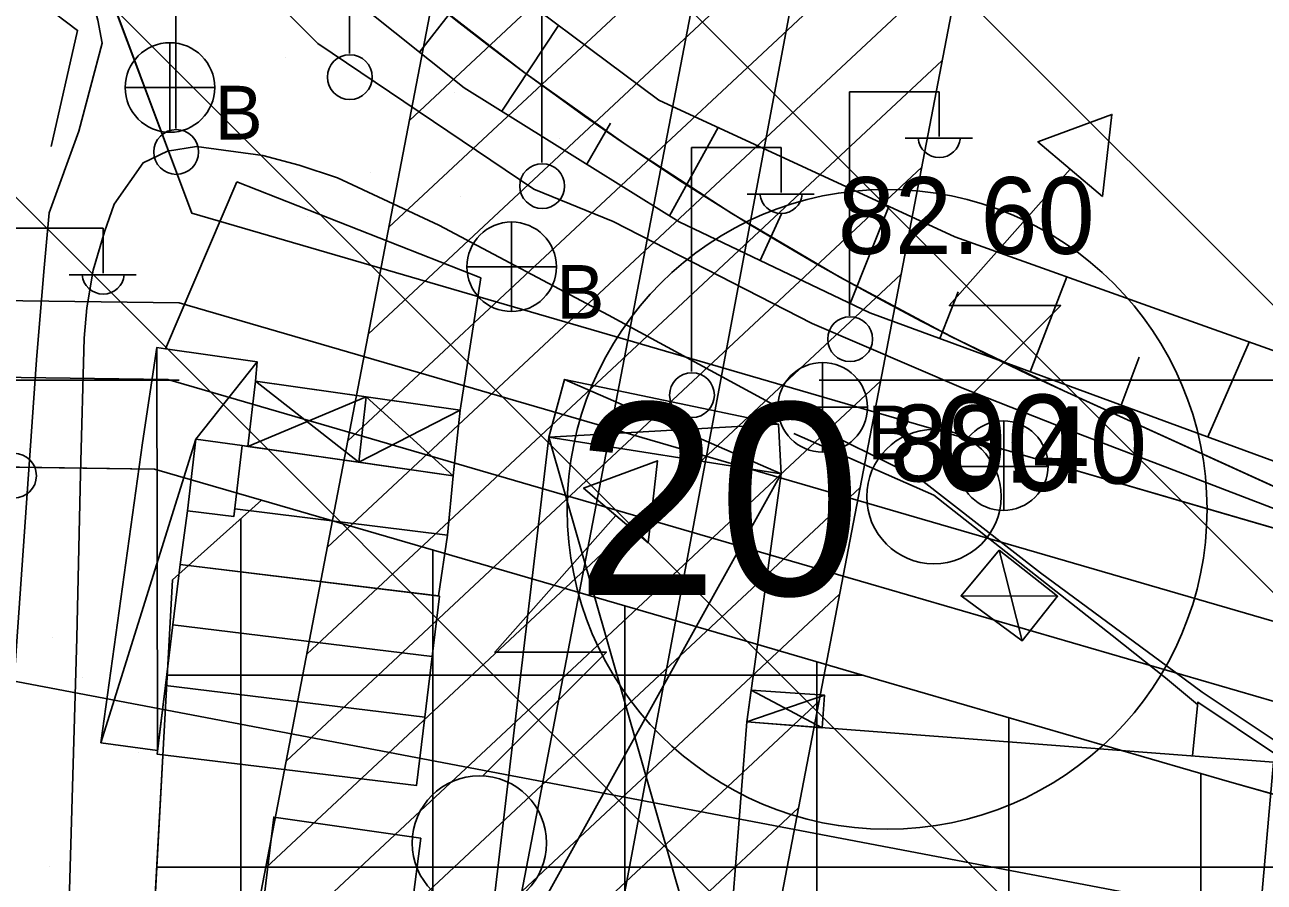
# Model space of a CAD drawing. Extents: x 417995 to 421451, y 4454518 to 4458015.
# Drawn here: x 420170.4 to 420267.2, y 4456817.7 to 4456884.7 of the extents above; entities that cross this region are included whole.
import ezdxf

# ---------------------------------------------------------------- set-up
doc = ezdxf.new("R2010")
doc.units = 0
for name, color, linetype in [('ADAKENARI', 7, 'Continuous'), ('B_Imalat', 7, 'Continuous'), ('B_Kapi', 7, 'Continuous'), ('B_Mesken', 7, 'Continuous'), ('B_Sundurma', 7, 'Continuous'), ('B_Teras', 7, 'Continuous'), ('Hat_ENH', 7, 'Continuous'), ('Hid_Dere_Sulu_Yat_Gen', 7, 'Continuous'), ('KALDIRIM_FAT', 7, 'Continuous'), ('KD_DAIRE', 7, 'Continuous'), ('KD_YGEN', 7, 'Continuous'), ('PL_AYA_PARK_DINLENME', 7, 'Continuous'), ('PL_TA_K_DERE', 7, 'Continuous'), ('PL_TİCARET', 7, 'Continuous'), ('S_Elektrik_Diregi', 7, 'Continuous'), ('S_Rogar_Kapagi', 7, 'Continuous'), ('S_Rogar_Kapagi_Buski', 7, 'Continuous'), ('S_Trafo_acik_tip', 7, 'Continuous'), ('Sev_Sevalti', 7, 'Continuous'), ('Sev_Sevustu', 7, 'Continuous'), ('Sev_Tarama', 7, 'Continuous'), ('Sinir_Duvar_tek_tarafa_ait', 7, 'Continuous'), ('Sinir_Ist_Duvari', 7, 'Continuous'), ('Sinir_Tel_bir_taraf', 7, 'Continuous'), ('SN_TASKIN', 7, 'Continuous'), ('SN_TR_SIVILASMA', 7, 'Continuous'), ('SN_TR_TASKIN', 7, 'Continuous'), ('TA_ENH_154', 7, 'Continuous'), ('TA_ENH_KORUMA', 7, 'Continuous'), ('TA_ENH_TARAMA', 7, 'Continuous'), ('TRFAT_PARKALANI', 7, 'Continuous'), ('TRFAT_TİCARET', 7, 'Continuous'), ('Y_Kot_Noktasi', 7, 'Continuous'), ('Y_Yol_Kotu', 7, 'Continuous'), ('Yol_Sose', 7, 'Continuous')]:
    doc.layers.add(name, color=color, linetype=linetype)

msp = doc.modelspace()

# ---------------------------------------------------------------- linework, layer by layer
at = {"layer": 'ADAKENARI'}
for p, q in [((420183.42, 4456869.948), (420167.168, 4456913.32)), ((420235.713, 4456854.73), (420183.42, 4456869.948)), ((420251.571, 4456856.068), (420287.812, 4456839.569)), ((420243.395, 4456852.495), (420235.713, 4456854.73)), ((420287.812, 4456839.569), (420243.395, 4456852.495)), ((420148.816, 4456850.393), (420180.502, 4456849.967)), ((420188.859, 4456847.535), (420180.502, 4456849.967)), ((420188.859, 4456847.535), (420181.913, 4456841.306)), ((420203.121, 4456843.385), (420188.859, 4456847.535)), ((420209.464, 4456841.539), (420203.121, 4456843.385)), ((420209.464, 4456841.539), (420227.283, 4456836.353)), ((420181.913, 4456841.306), (420181.211, 4456828.51)), ((420227.283, 4456836.353), (420237.075, 4456833.504)), ((420237.075, 4456833.504), (420264.51, 4456825.52)), ((420181.211, 4456828.51), (420178.272, 4456774.945)), ((420264.51, 4456825.52), (420275.26, 4456822.48))]:
    msp.add_line(p, q, dxfattribs=at)
msp.add_arc((420347.435, 4457066.634), 231.361, 196.89014, 245.52149, dxfattribs=at)
at = {"layer": 'B_Imalat'}
for points in [[(420186.94, 4456872.404), (420206.002, 4456864.898), (420204.383, 4456854.573), (420188.412, 4456856.833), (420188.524, 4456858.345), (420181.363, 4456859.365)], [(420203.393, 4456844.804), (420203.839, 4456849.443), (420187.362, 4456851.791), (420183.742, 4456852.289), (420183.087, 4456846.708), (420186.708, 4456846.265), (420186.778, 4456846.86)], [(420182.507, 4456842.5), (420183.087, 4456846.708), (420186.708, 4456846.265), (420186.778, 4456846.86), (420203.393, 4456844.804), (420202.69, 4456840.045)], [(420181.933, 4456837.777), (420202.195, 4456835.313), (420202.769, 4456840.036), (420182.507, 4456842.5)], [(420181.357, 4456833.041), (420201.619, 4456830.576), (420202.195, 4456835.313), (420181.933, 4456837.777)], [(420181.357, 4456833.041), (420201.619, 4456830.576), (420200.969, 4456825.23), (420180.706, 4456827.695)], [(420226.785, 4456830.202), (420267.94, 4456827.062), (420265.759, 4456802.091), (420224.848, 4456805.307)]]:
    msp.add_lwpolyline(points, close=True, dxfattribs=at)
at = {"layer": 'B_Kapi'}
for p, q in [((420259.645, 4456833.531), (420255.333, 4456836.96)), ((420259.648, 4456833.529), (420259.645, 4456833.531))]:
    msp.add_line(p, q, dxfattribs=at)
for points in [[(420259.648, 4456833.529), (420259.645, 4456833.531)], [(420262.017, 4456831.552), (420259.648, 4456833.529)]]:
    msp.add_lwpolyline(points, dxfattribs=at)
at = {"layer": 'B_Mesken'}
msp.add_lwpolyline([(420201.319, 4456821.12), (420199.741, 4456808.844), (420199.497, 4456808.848), (420199.271, 4456807.068), (420188.069, 4456808.136), (420189.83, 4456822.762)], close=True, dxfattribs=at)
at = {"layer": 'B_Sundurma'}
for p, q in [((420180.739, 4456827.962), (420180.687, 4456859.458)), ((420183.742, 4456852.289), (420188.524, 4456858.345)), ((420196.466, 4456850.494), (420188.412, 4456856.833)), ((420212.553, 4456856.971), (420229.465, 4456849.597)), ((420197.038, 4456855.612), (420187.811, 4456851.727)), ((420197.038, 4456855.612), (420203.839, 4456849.443)), ((420204.383, 4456854.573), (420196.466, 4456850.494)), ((420229.273, 4456853.461), (420211.324, 4456852.443)), ((420176.32, 4456828.58), (420183.742, 4456852.289)), ((420211.324, 4456852.443), (420224.848, 4456805.307)), ((420205.987, 4456807.309), (420229.465, 4456849.597)), ((420246.503, 4456843.622), (420248.313, 4456836.552)), ((420251.071, 4456840.021), (420243.526, 4456840.049)), ((420226.785, 4456830.202), (420232.853, 4456832.3)), ((420232.68, 4456829.752), (420227.129, 4456832.69))]:
    msp.add_line(p, q, dxfattribs=at)
for points in [[(420181.363, 4456859.365), (420180.687, 4456859.458), (420179.561, 4456852.017), (420176.32, 4456828.58), (420180.739, 4456827.962), (420181.357, 4456833.041), (420181.933, 4456837.777), (420182.507, 4456842.5), (420183.087, 4456846.708), (420183.742, 4456852.289), (420187.362, 4456851.791), (420187.811, 4456851.727), (420188.412, 4456856.833), (420188.524, 4456858.345)], [(420196.466, 4456850.494), (420197.038, 4456855.612), (420188.412, 4456856.833), (420187.811, 4456851.727)], [(420211.324, 4456852.443), (420212.553, 4456856.971), (420229.273, 4456853.461), (420229.465, 4456849.597)], [(420204.383, 4456854.573), (420197.038, 4456855.612), (420196.466, 4456850.494), (420203.839, 4456849.443)], [(420210.043, 4456806.694), (420205.987, 4456807.309), (420211.324, 4456852.443), (420229.465, 4456849.597), (420226.785, 4456830.202), (420224.848, 4456805.307), (420223.416, 4456805.535), (420210.113, 4456807.237)], [(420246.503, 4456843.622), (420251.071, 4456840.021), (420248.313, 4456836.552), (420243.526, 4456840.049)], [(420226.785, 4456830.202), (420227.129, 4456832.69), (420232.853, 4456832.3), (420232.68, 4456829.752)]]:
    msp.add_lwpolyline(points, close=True, dxfattribs=at)
at = {"layer": 'B_Teras'}
msp.add_lwpolyline([(420183.742, 4456852.289), (420183.087, 4456846.708), (420186.708, 4456846.265), (420187.362, 4456851.791)], close=True, dxfattribs=at)
at = {"layer": 'Hat_ENH'}
msp.add_lwpolyline([(420238.836, 4456932.047), (420198.452, 4456716.591)], dxfattribs=at)
at = {"layer": 'Hid_Dere_Sulu_Yat_Gen'}
for points in [[(420259.947, 4456862.068), (420243.031, 4456868.104), (420219.914, 4456878.785), (420205.086, 4456889.871), (420190.932, 4456902.323), (420185.98, 4456908.416), (420182.413, 4456915.73), (420182.236, 4456917.05), (420181.903, 4456919.14), (420181.398, 4456920.6), (420180.183, 4456922.343), (420179.531, 4456922.982), (420178.306, 4456923.791), (420177.106, 4456924.435), (420175.711, 4456924.835), (420174.785, 4456925.449), (420173.184, 4456927.003), (420170.706, 4456931.066), (420168.869, 4456933.639)], [(420275.002, 4456856.696), (420259.947, 4456862.068)]]:
    msp.add_lwpolyline(points, dxfattribs=at)
at = {"layer": 'KALDIRIM_FAT'}
for p, q in [((420073.225, 4456864.408), (420182.44, 4456862.942)), ((420231.739, 4456848.596), (420182.44, 4456862.942)), ((420072.94, 4456858.412), (420181.546, 4456856.954)), ((420228.481, 4456843.295), (420181.546, 4456856.954)), ((420240.492, 4456846.049), (420231.739, 4456848.596)), ((420288.158, 4456832.178), (420240.492, 4456846.049)), ((420236.472, 4456840.97), (420228.481, 4456843.295)), ((420285.661, 4456826.655), (420236.472, 4456840.97))]:
    msp.add_line(p, q, dxfattribs=at)
at = {"layer": 'KD_DAIRE'}
msp.add_circle((420237.753, 4456846.817), 25, dxfattribs=at)
at = {"layer": 'PL_AYA_PARK_DINLENME'}
msp.add_lwpolyline([(420167.062, 4456921.743), (420173.372, 4456914.221), (420179.995, 4456906.974), (420186.919, 4456900.013), (420194.133, 4456893.353), (420201.622, 4456887.005), (420209.375, 4456880.981), (420217.375, 4456875.291), (420225.61, 4456869.945), (420234.065, 4456864.953), (420242.723, 4456860.325), (420251.571, 4456856.068), (420287.812, 4456839.569), (420243.395, 4456852.495), (420235.713, 4456854.73), (420183.42, 4456869.948), (420167.168, 4456913.32)], dxfattribs=at)
msp.add_lwpolyline([(420120.398, 4456617.738), (420148.816, 4456850.393), (420180.502, 4456849.967), (420188.859, 4456847.535), (420181.913, 4456841.306), (420181.211, 4456828.51), (420178.272, 4456774.945), (420178.07, 4456771.27), (420170.418, 4456720.498), (420168.438, 4456707.358), (420165.959, 4456685.571), (420165.211, 4456679.449), (420157.258, 4456614.34)], close=True, dxfattribs=at)
at = {"layer": 'PL_TA_K_DERE'}
msp.add_lwpolyline([(420167.062, 4456921.743), (420173.372, 4456914.221), (420179.995, 4456906.974), (420186.919, 4456900.013), (420194.133, 4456893.353), (420201.622, 4456887.005), (420209.375, 4456880.981), (420217.375, 4456875.291), (420225.61, 4456869.945), (420234.065, 4456864.953), (420242.723, 4456860.325), (420251.571, 4456856.068), (420287.812, 4456839.569)], dxfattribs=at)
at = {"layer": 'PL_TİCARET'}
msp.add_lwpolyline([(420178.272, 4456774.945), (420181.211, 4456828.51), (420181.913, 4456841.306), (420188.859, 4456847.535), (420203.121, 4456843.385), (420209.464, 4456841.539), (420227.283, 4456836.353), (420237.075, 4456833.504), (420264.51, 4456825.52), (420275.26, 4456822.48), (420288.245, 4456818.613), (420291.882, 4456813.97), (420291.051, 4456799.874), (420290.345, 4456787.89), (420287.321, 4456736.574)], dxfattribs=at)
at = {"layer": 'S_Elektrik_Diregi'}
for p, q in [((420195.734, 4456882.43), (420195.734, 4456899.93)), ((420182.168, 4456876.581), (420182.168, 4456894.081)), ((420210.768, 4456873.912), (420210.768, 4456891.412)), ((420234.824, 4456861.95), (420234.824, 4456879.45)), ((420234.824, 4456879.45), (420241.824, 4456879.45)), ((420241.824, 4456875.95), (420241.824, 4456879.45)), ((420239.164, 4456875.81), (420244.414, 4456875.81)), ((420222.468, 4456857.581), (420222.468, 4456875.081)), ((420222.468, 4456875.081), (420229.468, 4456875.081)), ((420229.468, 4456871.581), (420229.468, 4456875.081)), ((420226.808, 4456871.441), (420232.058, 4456871.441)), ((420169.498, 4456868.781), (420176.498, 4456868.781)), ((420176.498, 4456865.281), (420176.498, 4456868.781)), ((420173.838, 4456865.141), (420179.088, 4456865.141))]:
    msp.add_line(p, q, dxfattribs=at)
for centre in [(420195.77, 4456880.594), (420182.204, 4456874.745), (420210.804, 4456872.077), (420234.86, 4456860.114), (420222.504, 4456855.745), (420169.534, 4456849.445)]:
    msp.add_circle(centre, 1.75, dxfattribs=at)
for centre in [(420241.825, 4456875.963), (420229.469, 4456871.593), (420176.499, 4456865.293)]:
    msp.add_arc(centre, 1.658, 184.83843, 355.14641, dxfattribs=at)
at = {"layer": 'S_Rogar_Kapagi'}
for p, q in [((420246.878, 4456846.696), (420246.878, 4456853.696)), ((420243.308, 4456850.161), (420250.308, 4456850.161))]:
    msp.add_line(p, q, dxfattribs=at)
msp.add_circle((420246.825, 4456850.224), 3.5, dxfattribs=at)
at = {"layer": 'S_Rogar_Kapagi_Buski'}
for p, q in [((420181.713, 4456883.281), (420181.713, 4456876.281)), ((420178.213, 4456879.781), (420185.213, 4456879.781)), ((420208.413, 4456869.271), (420208.413, 4456862.271)), ((420204.913, 4456865.771), (420211.913, 4456865.771)), ((420232.713, 4456858.291), (420232.713, 4456851.291)), ((420229.213, 4456854.791), (420236.213, 4456854.791))]:
    msp.add_line(p, q, dxfattribs=at)
for centre in [(420181.713, 4456879.781), (420208.413, 4456865.771), (420232.713, 4456854.791)]:
    msp.add_circle(centre, 3.5, dxfattribs=at)
at = {"layer": 'S_Trafo_acik_tip'}
for points in [[(420254.579, 4456871.274), (420255.314, 4456877.679), (420249.539, 4456875.544)], [(420219.069, 4456844.201), (420219.804, 4456850.606), (420214.029, 4456848.471)]]:
    msp.add_lwpolyline(points, close=True, dxfattribs=at)
for points in [[(420241.664, 4456853.074), (420251.324, 4456862.734), (420242.609, 4456862.734), (420252.059, 4456873.409)], [(420206.154, 4456826.001), (420215.814, 4456835.661), (420207.099, 4456835.661), (420216.549, 4456846.336)]]:
    msp.add_lwpolyline(points, dxfattribs=at)
for centre in [(420241.405, 4456847.812), (420205.894, 4456820.739)]:
    msp.add_circle(centre, 5.25, dxfattribs=at)
at = {"layer": 'Sev_Sevalti'}
for points in [[(420259.947, 4456862.068), (420243.031, 4456868.104), (420219.914, 4456878.785), (420205.086, 4456889.871), (420190.932, 4456902.323), (420185.98, 4456908.416), (420182.413, 4456915.73), (420182.236, 4456917.05), (420181.903, 4456919.14), (420181.398, 4456920.6), (420180.183, 4456922.343), (420179.531, 4456922.982), (420178.306, 4456923.791), (420177.106, 4456924.435), (420175.711, 4456924.835), (420174.785, 4456925.449), (420173.184, 4456927.003), (420170.706, 4456931.066), (420168.869, 4456933.639)], [(420275.002, 4456856.696), (420259.947, 4456862.068)]]:
    msp.add_lwpolyline(points, dxfattribs=at)
at = {"layer": 'Sev_Sevustu'}
msp.add_lwpolyline([(420168.545, 4456918.15), (420172.569, 4456910.989), (420181.963, 4456899.554), (420193.876, 4456888.419), (420204.696, 4456879.76), (420213.554, 4456874.243), (420221.515, 4456869.283), (420236.401, 4456862.167), (420256.7, 4456854.717), (420259.857, 4456853.561), (420273.73, 4456848.48), (420292.795, 4456842.572), (420305.253, 4456840.021)], dxfattribs=at)
at = {"layer": 'Sev_Tarama'}
for p, q in [((420201.225, 4456882.538), (420203.735, 4456885.771)), ((420207.642, 4456877.925), (420212.085, 4456884.639)), ((420214.284, 4456873.788), (420216.142, 4456877.002)), ((420220.743, 4456869.764), (420224.552, 4456876.642)), ((420227.825, 4456866.266), (420229.51, 4456869.92)), ((420234.855, 4456862.906), (420237.877, 4456870.485)), ((420248.94, 4456857.565), (420251.799, 4456864.975)), ((420241.883, 4456860.155), (420243.311, 4456863.825)), ((420262.8, 4456852.483), (420266.047, 4456859.891)), ((420256.029, 4456854.963), (420257.435, 4456858.713))]:
    msp.add_line(p, q, dxfattribs=at)
at = {"layer": 'Sinir_Duvar_tek_tarafa_ait'}
for points in [[(420204.383, 4456854.573), (420203.839, 4456849.443)], [(420230.463, 4456852.751), (420241.403, 4456847.91), (420255.333, 4456836.96)]]:
    msp.add_lwpolyline(points, dxfattribs=at)
at = {"layer": 'Sinir_Ist_Duvari'}
for points in [[(420140.994, 4457013.624), (420143.594, 4456994.08), (420147.331, 4456971.074), (420151.693, 4456952.496), (420158.914, 4456935.199), (420168.545, 4456918.15), (420172.569, 4456910.989), (420181.963, 4456899.554), (420193.876, 4456888.419), (420204.696, 4456879.76), (420213.554, 4456874.243), (420221.515, 4456869.283), (420236.401, 4456862.167), (420256.7, 4456854.717), (420259.857, 4456853.561)], [(420259.857, 4456853.561), (420273.73, 4456848.48)], [(420261.602, 4456827.545), (420262.038, 4456831.751), (420268.088, 4456827.689), (420273.137, 4456824.235), (420283.92, 4456818.12)]]:
    msp.add_lwpolyline(points, dxfattribs=at)
at = {"layer": 'Sinir_Tel_bir_taraf'}
msp.add_lwpolyline([(420172.425, 4456875.163), (420174.498, 4456884.236), (420166.405, 4456890.35), (420161.442, 4456892.32), (420156.172, 4456891.335), (420145.912, 4456884.925), (420132.165, 4456875.373), (420126.835, 4456868.964), (420124.092, 4456863.679), (420122.88, 4456858.213), (420120.854, 4456843.605), (420110.514, 4456844.756), (420073.104, 4456849.922), (420029.459, 4456851.1), (420019.194, 4456849.182), (420017.91, 4456856.866)], dxfattribs=at)
at = {"layer": 'SN_TASKIN'}
msp.add_lwpolyline([(421279.092, 4456215.61), (421195.311, 4456240.09), (421032.227, 4456272.975), (420928.588, 4456320.689), (420834.213, 4456393.35), (420746.644, 4456480.517), (420663.922, 4456586.466), (420574.108, 4456669.499), (420422.961, 4456744.082), (420282.113, 4456812.001), (420160.798, 4456835.053), (420091.41, 4456837.401), (419960.894, 4456961.809), (419854.401, 4457049.617), (419750.612, 4457217.328), (419705.667, 4457319.894), (419669.268, 4457550.581), (419656.393, 4457729.951), (419636.417, 4457793.064)], dxfattribs=at)
at = {"layer": 'SN_TR_SIVILASMA'}
for p, q in [((421275.335, 4455855.342), (420037.805, 4457092.871)), ((421275.103, 4455833.123), (420049.031, 4457059.195)), ((421274.64, 4455788.685), (420075.791, 4456987.533)), ((421274.408, 4455766.466), (420135.656, 4456905.218))]:
    msp.add_line(p, q, dxfattribs=at)
at = {"layer": 'SN_TR_TASKIN'}
for p, q in [((420082.431, 4456856.904), (420182.431, 4456856.904)), ((420232.431, 4456856.904), (420332.431, 4456856.904))]:
    msp.add_line(p, q, dxfattribs=at)
at = {"layer": 'TA_ENH_154'}
msp.add_lwpolyline([(419862.826, 4455014.236), (420170.138, 4456613.602), (420230.682, 4456928.68), (420176.893, 4457440.836), (420133.437, 4457787.809)], dxfattribs=at)
at = {"layer": 'TA_ENH_KORUMA'}
msp.add_line((420150.495, 4456617.377), (420210.48, 4456929.541), dxfattribs=at)
msp.add_lwpolyline([(420153.622, 4457787.596), (420196.765, 4457443.124), (420250.885, 4456927.819), (420189.78, 4456609.828), (419883.153, 4455014.021)], dxfattribs=at)
at = {"layer": 'TA_ENH_TARAMA'}
for p, q in [((420200.421, 4456877.197), (420250.074, 4456923.599)), ((420198.818, 4456868.855), (420248.471, 4456915.257)), ((420197.215, 4456860.513), (420246.868, 4456906.914)), ((420195.612, 4456852.171), (420245.265, 4456898.572)), ((420194.009, 4456843.828), (420243.662, 4456890.23)), ((420192.406, 4456835.486), (420242.059, 4456881.887)), ((420190.803, 4456827.144), (420240.456, 4456873.545)), ((420189.2, 4456818.802), (420238.852, 4456865.203)), ((420187.597, 4456810.459), (420237.249, 4456856.861)), ((420185.994, 4456802.117), (420235.646, 4456848.518)), ((420184.391, 4456793.775), (420234.043, 4456840.176)), ((420182.788, 4456785.433), (420232.44, 4456831.834)), ((420181.185, 4456777.09), (420230.837, 4456823.492))]:
    msp.add_line(p, q, dxfattribs=at)
at = {"layer": 'TRFAT_PARKALANI'}
for p, q in [((420190.728, 4456882.136), (420190.728, 4456882.136)), ((420203.952, 4456879.368), (420203.952, 4456879.368)), ((420212.161, 4456875.761), (420212.161, 4456875.761)), ((420189.639, 4456873.846), (420189.639, 4456873.846)), ((420197.389, 4456873.157), (420197.389, 4456873.157)), ((420204.411, 4456871.241), (420204.411, 4456871.241)), ((420192.461, 4456869.727), (420192.461, 4456869.727)), ((420218.822, 4456866.782), (420218.822, 4456866.782)), ((420204.05, 4456864.177), (420204.05, 4456864.177)), ((420240.254, 4456860.406), (420240.254, 4456860.406)), ((420225.482, 4456857.802), (420225.482, 4456857.802)), ((420180.677, 4456848.363), (420180.677, 4456848.363)), ((420172.565, 4456836.778), (420172.565, 4456836.778)), ((420174.9, 4456833.697), (420174.9, 4456833.697)), ((420179.226, 4456827.799), (420179.226, 4456827.799)), ((420172.295, 4456818.925), (420172.295, 4456818.925))]:
    msp.add_line(p, q, dxfattribs=at)
at = {"layer": 'TRFAT_TİCARET'}
for p, q in [((420187.258, 4456611.575), (420187.258, 4456846.1)), ((420202.258, 4456610.192), (420202.258, 4456843.636)), ((420217.258, 4456746.214), (420217.258, 4456839.271)), ((420232.258, 4456746.214), (420232.258, 4456834.906)), ((420181.504, 4456833.855), (420235.868, 4456833.855)), ((420247.258, 4456609.751), (420247.258, 4456830.54)), ((420262.258, 4456610.192), (420262.258, 4456826.175)), ((420180.681, 4456818.855), (420287.432, 4456818.855))]:
    msp.add_line(p, q, dxfattribs=at)
at = {"layer": 'Yol_Sose'}
for points in [[(420121.034, 4456858.914), (420125.081, 4456868.319), (420134.259, 4456878.656), (420145.187, 4456886.345), (420152.498, 4456891.388), (420157.39, 4456892.979), (420159.554, 4456893.12), (420162.289, 4456892.899), (420163.437, 4456892.694), (420167.393, 4456891.419), (420171.672, 4456889.757), (420173.773, 4456889.05), (420175.451, 4456887.361), (420176.082, 4456885.054), (420176.418, 4456883.242), (420174.589, 4456876.36), (420172.273, 4456869.975), (420171.866, 4456865.406), (420171.296, 4456858.51), (420169.633, 4456834.643), (420168.929, 4456813.342), (420164.671, 4456763.039)], [(420216.339, 4456869.311), (420210.157, 4456871.841), (420193.267, 4456883.217), (420187.567, 4456888.915)], [(420231.008, 4456853.848), (420215.984, 4456861.981), (420202.728, 4456869.027), (420194.802, 4456872.728), (420191.801, 4456873.719), (420188.962, 4456874.462), (420183.795, 4456875.175), (420181.518, 4456874.815), (420179.618, 4456873.904), (420177.364, 4456870.669), (420176.601, 4456868.513), (420175.719, 4456865.509), (420175.22, 4456862.555), (420175.002, 4456860.202), (420174.719, 4456849.603), (420174.439, 4456836.785), (420173.863, 4456817.066), (420173.506, 4456797.401), (420172.866, 4456784.23), (420172.01, 4456766.405)], [(420216.339, 4456869.311), (420231.884, 4456861.333), (420243.727, 4456856.252), (420251.98, 4456853.015), (420259.819, 4456850.006)], [(420259.656, 4456834.542), (420249.747, 4456841.856), (420240.316, 4456849.205), (420231.008, 4456853.848)], [(420259.819, 4456850.006), (420267.752, 4456846.96), (420272.275, 4456845.324), (420282.347, 4456843.3)], [(420278.389, 4456821.856), (420262.381, 4456832.531), (420259.656, 4456834.542)]]:
    msp.add_lwpolyline(points, dxfattribs=at)

# ---------------------------------------------------------------- texts
at = {"layer": 'KD_YGEN'}
for s, height, p in [('20', 15, (420213.412, 4456840.118)), ('00', 7.5, (420241.501, 4456848.27))]:
    msp.add_text(s, height=height, dxfattribs=at).set_placement(p)
at = {"layer": 'S_Rogar_Kapagi_Buski'}
for p in [(420185.213, 4456875.716), (420211.913, 4456861.706), (420236.213, 4456850.726)]:
    msp.add_text('B', height=4.2, dxfattribs=at).set_placement(p)
at = {"layer": 'Y_Kot_Noktasi'}
msp.add_text('82.60', height=6, dxfattribs=at).set_placement((420233.892, 4456866.778))
at = {"layer": 'Y_Yol_Kotu'}
msp.add_text('88.40', height=6, rotation=359.3592, dxfattribs=at).set_placement((420237.953, 4456849.019))

doc.saveas('drawing.dxf')
